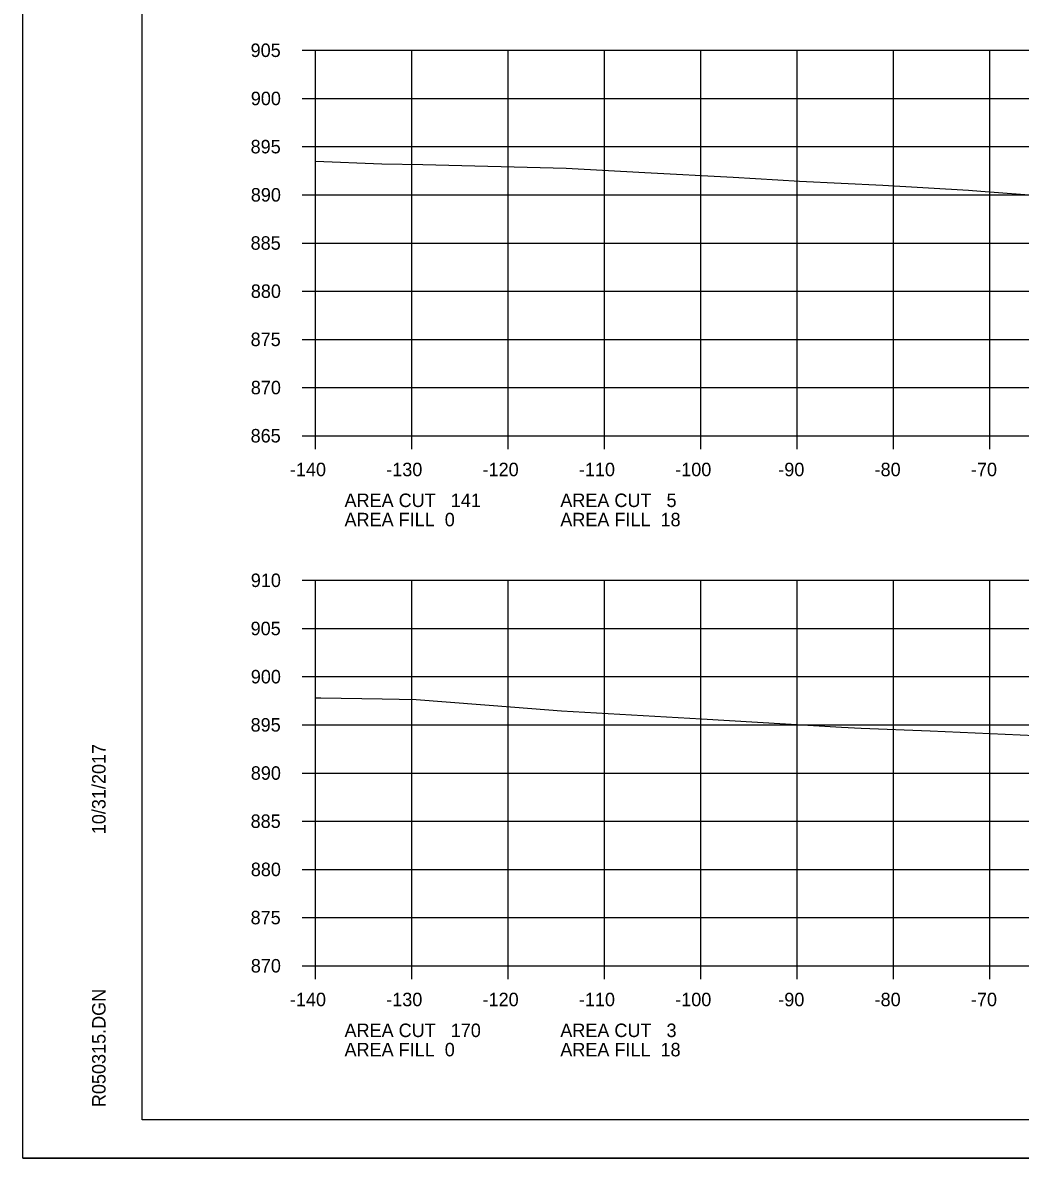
# Model space of a CAD drawing. Extents: x 1486524 to 1499135, y 326561 to 337924.
# Drawn here: x 1488812.5 to 1488916, y 332139.3 to 332257.1 of the extents above; entities that cross this region are included whole.
import ezdxf

# ---------------------------------------------------------------- set-up
doc = ezdxf.new("R2010")
doc.units = 0
for name, color, linetype in [('E_Const Align', 7, 'Continuous'), ('E_Const Align Station', 7, 'Continuous'), ('E_Ownership Information', 7, 'Continuous'), ('E_Property Line', 7, 'Continuous'), ('E_Quarter Calls', 7, 'Continuous'), ('E_Tract Number', 7, 'Continuous')]:
    doc.layers.add(name, color=color, linetype=linetype)

msp = doc.modelspace()

# ---------------------------------------------------------------- linework, layer by layer
at = {"layer": 'E_Const Align'}
for p, q in [((1488841.49, 332254.27), (1488842.89, 332254.27)), ((1488842.89, 332214.27), (1488842.89, 332254.27)), ((1488841.49, 332249.27), (1488842.89, 332249.27)), ((1488841.49, 332244.27), (1488842.89, 332244.27)), ((1488841.49, 332239.27), (1488842.89, 332239.27)), ((1488841.49, 332234.27), (1488842.89, 332234.27)), ((1488841.49, 332229.27), (1488842.89, 332229.27)), ((1488841.49, 332224.27), (1488842.89, 332224.27)), ((1488841.49, 332219.27), (1488842.89, 332219.27)), ((1488841.49, 332214.27), (1488842.89, 332214.27)), ((1488842.89, 332214.27), (1489122.89, 332214.27)), ((1488842.89, 332212.87), (1488842.89, 332214.27)), ((1488852.89, 332212.87), (1488852.89, 332214.27)), ((1488862.89, 332212.87), (1488862.89, 332214.27)), ((1488872.89, 332212.87), (1488872.89, 332214.27)), ((1488882.89, 332212.87), (1488882.89, 332214.27)), ((1488892.89, 332212.87), (1488892.89, 332214.27)), ((1488902.89, 332212.87), (1488902.89, 332214.27)), ((1488912.89, 332212.87), (1488912.89, 332214.27)), ((1488841.49, 332199.27), (1488842.89, 332199.27)), ((1488842.89, 332159.27), (1488842.89, 332199.27)), ((1488841.49, 332194.27), (1488842.89, 332194.27)), ((1488841.49, 332189.27), (1488842.89, 332189.27)), ((1488841.49, 332184.27), (1488842.89, 332184.27)), ((1488841.49, 332179.27), (1488842.89, 332179.27)), ((1488841.49, 332174.27), (1488842.89, 332174.27)), ((1488841.49, 332169.27), (1488842.89, 332169.27)), ((1488841.49, 332164.27), (1488842.89, 332164.27)), ((1488841.49, 332159.27), (1488842.89, 332159.27)), ((1488842.89, 332159.27), (1489122.89, 332159.27)), ((1488842.89, 332157.87), (1488842.89, 332159.27)), ((1488852.89, 332157.87), (1488852.89, 332159.27)), ((1488862.89, 332157.87), (1488862.89, 332159.27)), ((1488872.89, 332157.87), (1488872.89, 332159.27)), ((1488882.89, 332157.87), (1488882.89, 332159.27)), ((1488892.89, 332157.87), (1488892.89, 332159.27)), ((1488902.89, 332157.87), (1488902.89, 332159.27)), ((1488912.89, 332157.87), (1488912.89, 332159.27))]:
    msp.add_line(p, q, dxfattribs=at)
at = {"layer": 'E_Ownership Information'}
for p, q in [((1488842.89, 332254.27), (1489122.89, 332254.27)), ((1488842.89, 332214.27), (1488842.89, 332254.27)), ((1488852.89, 332214.27), (1488852.89, 332254.27)), ((1488862.89, 332214.27), (1488862.89, 332254.27)), ((1488872.89, 332214.27), (1488872.89, 332254.27)), ((1488882.89, 332214.27), (1488882.89, 332254.27)), ((1488892.89, 332214.27), (1488892.89, 332254.27)), ((1488902.89, 332214.27), (1488902.89, 332254.27)), ((1488912.89, 332214.27), (1488912.89, 332254.27)), ((1488842.89, 332249.27), (1489122.89, 332249.27)), ((1488842.89, 332244.27), (1489122.89, 332244.27)), ((1488842.89, 332239.27), (1489122.89, 332239.27)), ((1488842.89, 332234.27), (1489122.89, 332234.27)), ((1488842.89, 332229.27), (1489122.89, 332229.27)), ((1488842.89, 332224.27), (1489122.89, 332224.27)), ((1488842.89, 332219.27), (1489122.89, 332219.27)), ((1488842.89, 332214.27), (1489122.89, 332214.27)), ((1488842.89, 332199.27), (1489122.89, 332199.27)), ((1488842.89, 332159.27), (1488842.89, 332199.27)), ((1488852.89, 332159.27), (1488852.89, 332199.27)), ((1488862.89, 332159.27), (1488862.89, 332199.27)), ((1488872.89, 332159.27), (1488872.89, 332199.27)), ((1488882.89, 332159.27), (1488882.89, 332199.27)), ((1488892.89, 332159.27), (1488892.89, 332199.27)), ((1488902.89, 332159.27), (1488902.89, 332199.27)), ((1488912.89, 332159.27), (1488912.89, 332199.27)), ((1488842.89, 332194.27), (1489122.89, 332194.27)), ((1488842.89, 332189.27), (1489122.89, 332189.27)), ((1488842.89, 332184.27), (1489122.89, 332184.27)), ((1488842.89, 332179.27), (1489122.89, 332179.27)), ((1488842.89, 332174.27), (1489122.89, 332174.27)), ((1488842.89, 332169.27), (1489122.89, 332169.27)), ((1488842.89, 332164.27), (1489122.89, 332164.27)), ((1488842.89, 332159.27), (1489122.89, 332159.27))]:
    msp.add_line(p, q, dxfattribs=at)
at = {"layer": 'E_Property Line'}
for p, q in [((1488824.89, 332143.27), (1488824.89, 332348.73)), ((1488824.89, 332143.27), (1488824.89, 332143.27)), ((1489141.07, 332143.27), (1488824.89, 332143.27))]:
    msp.add_line(p, q, dxfattribs=at)
at = {"layer": 'E_Quarter Calls'}
msp.add_line((1488812.48, 332139.3), (1489145.82, 332139.3), dxfattribs=at)
for points in [[(1488812.48, 332352.63), (1489145.82, 332352.63), (1489145.82, 332139.29), (1488812.48, 332139.29)], [(1489058.81, 332348.73), (1489058.81, 332338.85), (1489094.54, 332338.85), (1489094.54, 332335.93), (1489117.74, 332335.93), (1489117.74, 332311.6), (1489141.07, 332311.6), (1489141.07, 332143.27), (1488824.89, 332143.27), (1488824.89, 332348.73)]]:
    msp.add_lwpolyline(points, close=True, dxfattribs=at)
at = {"layer": 'E_Tract Number'}
for points in [[(1488842.89, 332242.75), (1488849.77, 332242.49), (1488854.03, 332242.41), (1488868.91, 332242.05), (1488877.08, 332241.6), (1488886.24, 332241.09), (1488890.88, 332240.83), (1488893.12, 332240.7), (1488901.78, 332240.28), (1488910.66, 332239.76), (1488911.95, 332239.65), (1488918.36, 332239.18)], [(1488842.89, 332187.07), (1488843.43, 332187.06), (1488849.78, 332186.98), (1488853.32, 332186.91), (1488863.56, 332186.11), (1488868.42, 332185.74), (1488882.96, 332184.88), (1488897.48, 332184.03), (1488899.54, 332183.94), (1488906.69, 332183.64), (1488919.14, 332183.09)]]:
    msp.add_lwpolyline(points, dxfattribs=at)

# ---------------------------------------------------------------- texts
at = {"layer": 'E_Const Align Station'}
for s, p in [('905', (1488836.14, 332253.57)), ('900', (1488836.16, 332248.57)), ('895', (1488836.14, 332243.57)), ('890', (1488836.16, 332238.57)), ('885', (1488836.14, 332233.57)), ('880', (1488836.16, 332228.57)), ('875', (1488836.14, 332223.57)), ('870', (1488836.16, 332218.57)), ('865', (1488836.14, 332213.57)), ('-140', (1488840.22, 332210.07)), ('-130', (1488850.22, 332210.07)), ('-120', (1488860.22, 332210.07)), ('-110', (1488870.22, 332210.07)), ('-100', (1488880.22, 332210.07)), ('-90', (1488890.92, 332210.07)), ('-80', (1488900.92, 332210.07)), ('-70', (1488910.92, 332210.07)), ('AREA CUT   141', (1488845.89, 332206.87)), ('AREA CUT   5', (1488868.29, 332206.87)), ('AREA FILL  0', (1488845.89, 332204.87)), ('AREA FILL  18', (1488868.29, 332204.87)), ('910', (1488836.16, 332198.57)), ('905', (1488836.14, 332193.57)), ('900', (1488836.16, 332188.57)), ('895', (1488836.14, 332183.57)), ('890', (1488836.16, 332178.57)), ('885', (1488836.14, 332173.57)), ('880', (1488836.16, 332168.57)), ('875', (1488836.14, 332163.57)), ('870', (1488836.16, 332158.57)), ('-140', (1488840.22, 332155.07)), ('-130', (1488850.22, 332155.07)), ('-120', (1488860.22, 332155.07)), ('-110', (1488870.22, 332155.07)), ('-100', (1488880.22, 332155.07)), ('-90', (1488890.92, 332155.07)), ('-80', (1488900.92, 332155.07)), ('-70', (1488910.92, 332155.07)), ('AREA CUT   170', (1488845.89, 332151.87)), ('AREA CUT   3', (1488868.29, 332151.87)), ('AREA FILL  0', (1488845.89, 332149.87)), ('AREA FILL  18', (1488868.29, 332149.87))]:
    msp.add_text(s, height=1.4, dxfattribs=at).set_placement(p)
at = {"layer": 'E_Property Line'}
for s, p in [('10/31/2017', (1488821.08, 332172.92)), ('R050315.DGN', (1488821.08, 332144.6))]:
    msp.add_text(s, height=1.4, rotation=90, dxfattribs=at).set_placement(p)

doc.saveas('drawing.dxf')
